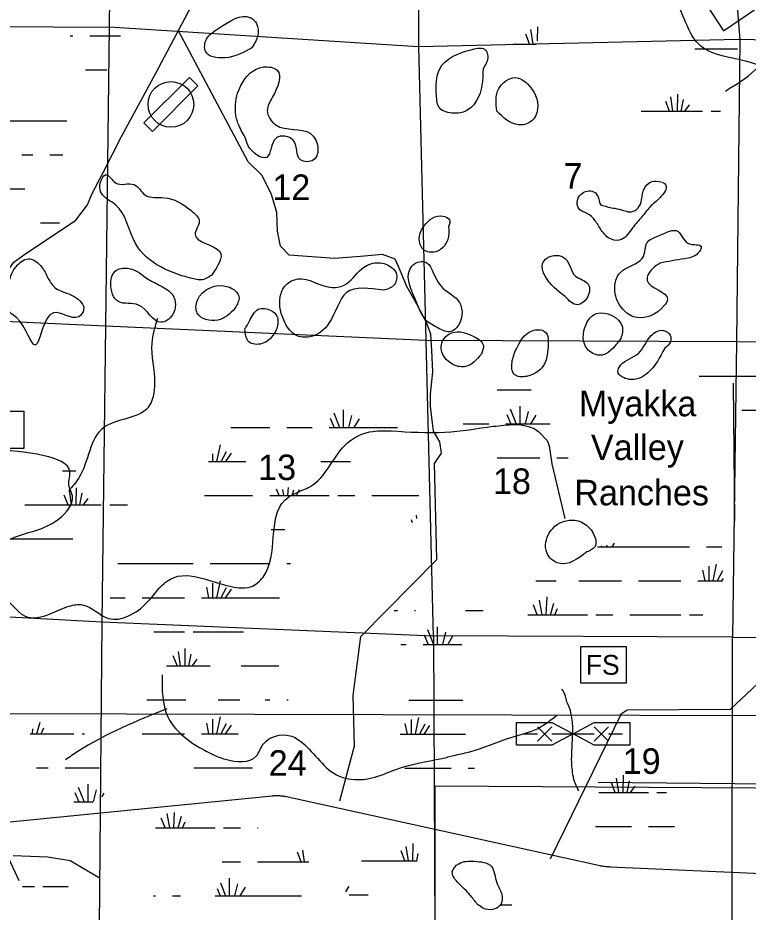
# Model space of a CAD drawing. Extents: x 408847 to 817539, y 923858 to 1151780.
# Drawn here: x 535062 to 547942, y 1056854 to 1072629 of the extents above; entities that cross this region are included whole.
import ezdxf

# ---------------------------------------------------------------- set-up
doc = ezdxf.new("R2010")
doc.units = 0
for name, color, linetype in [('Airports Landing Strip or Private Airport', 7, 'Continuous'), ('County Seat Names', 7, 'Continuous'), ('Culture', 7, 'Continuous'), ('Lakes and Ponds', 7, 'Continuous'), ('Level 12', 7, 'Continuous'), ('Level 39', 7, 'Continuous'), ('Level 43', 7, 'Continuous'), ('Local Roads Improved', 7, 'Continuous'), ('Local Roads Paved', 7, 'Continuous'), ('Local Roads Related Cells', 7, 'Continuous'), ('Masks for Road Features', 7, 'Continuous'), ('Masks for Text', 7, 'Continuous'), ('Narrow River Creek and Branch and Slough', 7, 'Continuous'), ('Quad Borders', 7, 'Continuous'), ('Section Lines', 7, 'Continuous'), ('State Park', 7, 'Continuous'), ('State Routes Highway Center Lines', 7, 'Continuous'), ('Swamps', 7, 'Continuous'), ('Township  and Range lines', 7, 'Continuous')]:
    doc.layers.add(name, color=color, linetype=linetype)

msp = doc.modelspace()

# ---------------------------------------------------------------- linework, layer by layer
at = {"layer": 'Airports Landing Strip or Private Airport'}
msp.add_lwpolyline([(538086, 1071578), (537286, 1070778), (537437, 1070626), (538236, 1071428)], close=True, dxfattribs=at)
msp.add_circle((537761, 1071103), 403, dxfattribs=at)
at = {"layer": 'County Seat Names'}
msp.add_line((547677, 1066185), (547704, 1063753), dxfattribs=at)
at = {"layer": 'Culture'}
msp.add_lwpolyline([(544993, 1061540), (545793, 1061540), (545793, 1060890), (544993, 1060890)], close=True, dxfattribs=at)
at = {"layer": 'Lakes and Ponds'}
for points in [[(539190, 1072102), (539293, 1072321), (539271, 1072529), (539168, 1072631), (538605, 1072447), (538389, 1072254), (538370, 1072040), (538710, 1071925), (539190, 1072102)], [(543268, 1071737), (543350, 1071951), (543311, 1072059), (543075, 1072074), (542502, 1071728), (542445, 1071263), (542502, 1071035), (542749, 1070948), (542969, 1070989), (543154, 1071170), (543268, 1071737)], [(539073, 1070522), (539124, 1070374), (539453, 1070169), (539616, 1070508), (539822, 1070531), (539932, 1070453), (540047, 1070127), (540276, 1070124), (540351, 1070355), (540222, 1070587), (539611, 1070741), (539460, 1070996), (539555, 1071235), (539636, 1071706), (539393, 1071763), (538994, 1071435), (538914, 1070876), (538944, 1070772), (539073, 1070522)], [(543509, 1070982), (543892, 1070742), (544110, 1070799), (544229, 1071019), (544050, 1071465), (543837, 1071576), (543544, 1071381), (543509, 1070982)], [(538480, 1068093), (538622, 1068507), (538187, 1068815), (538260, 1069038), (538111, 1069236), (537646, 1069456), (537306, 1069507), (537111, 1069689), (536782, 1069721), (536622, 1069863), (536507, 1069634), (536553, 1069508), (536782, 1069333), (537136, 1068651), (538187, 1068020), (538291, 1068007), (538480, 1068093)], [(545433, 1069307), (545338, 1069339), (545309, 1069431), (545217, 1069563), (545101, 1069575), (544997, 1069520), (544925, 1069372), (544972, 1069246), (545106, 1069180), (545241, 1069057), (545353, 1068885), (545530, 1068723), (545710, 1068720), (545904, 1068925), (546069, 1069120), (546207, 1069290), (546392, 1069463), (546493, 1069676), (546323, 1069749), (546191, 1069715), (546091, 1069570), (546054, 1069380), (545980, 1069253), (545847, 1069207), (545746, 1069233), (545590, 1069270), (545481, 1069291), (545433, 1069307)], [(542660, 1068943), (542675, 1069064), (542559, 1069133), (542233, 1068966), (542142, 1068745), (542214, 1068543), (542435, 1068504), (542660, 1068781), (542660, 1068943)], [(546389, 1068303), (546820, 1068379), (547058, 1068476), (547115, 1068593), (546891, 1068650), (546706, 1068862), (546364, 1068786), (546157, 1068659), (546095, 1068421), (545760, 1068195), (545646, 1068083), (545589, 1067850), (545708, 1067520), (545923, 1067357), (546463, 1067553), (546520, 1067666), (546163, 1067997), (546254, 1068203), (546389, 1068303)], [(535577, 1068068), (535462, 1068261), (535244, 1068378), (535030, 1068240), (534876, 1067766), (534933, 1067426), (535041, 1067339), (535371, 1066857), (535689, 1067427), (536136, 1067358), (536222, 1067477), (536055, 1067715), (535714, 1067872), (535577, 1068068)], [(542370, 1068177), (542281, 1068305), (542063, 1068296), (541975, 1068190), (542093, 1067612), (542260, 1067298), (542487, 1067151), (542697, 1067095), (542799, 1067160), (542850, 1067610), (542559, 1067864), (542370, 1068177)], [(544717, 1067713), (544929, 1067568), (545115, 1067717), (545114, 1067941), (544900, 1068072), (544713, 1068386), (544394, 1068393), (544317, 1068288), (544361, 1068074), (544717, 1067713)], [(537364, 1068013), (537024, 1068207), (536802, 1068180), (536700, 1067945), (536834, 1067625), (537192, 1067562), (537585, 1067259), (537791, 1067392), (537792, 1067741), (537581, 1067902), (537364, 1068013)], [(541510, 1067823), (541700, 1067921), (541733, 1068131), (541641, 1068237), (541392, 1068310), (541127, 1068201), (540815, 1067914), (540571, 1067877), (540004, 1068023), (539789, 1067916), (539689, 1067707), (539777, 1067243), (539962, 1067034), (540210, 1067002), (540549, 1067242), (540860, 1067782), (541510, 1067823)], [(538890, 1067503), (538961, 1067707), (538770, 1067886), (538230, 1067652), (538227, 1067420), (538586, 1067297), (538890, 1067503)], [(539065, 1067137), (539136, 1066915), (539370, 1066883), (539575, 1067048), (539649, 1067261), (539630, 1067367), (539526, 1067467), (539300, 1067488), (539144, 1067275), (539065, 1067137)], [(545698, 1066974), (545723, 1067188), (545268, 1067413), (545083, 1067222), (545108, 1066786), (545315, 1066678), (545698, 1066974)], [(543237, 1066698), (543273, 1066849), (543094, 1067013), (542664, 1067051), (542526, 1066832), (542747, 1066511), (542960, 1066478), (543237, 1066698)], [(544409, 1066773), (544353, 1067097), (544132, 1067110), (543855, 1066789), (543778, 1066551), (543817, 1066340), (544035, 1066305), (544358, 1066541), (544409, 1066773)], [(546471, 1066804), (546573, 1066915), (546566, 1067031), (546452, 1067115), (546232, 1067024), (546009, 1066711), (545694, 1066501), (545646, 1066389), (545844, 1066252), (546174, 1066367), (546471, 1066804)], [(545098, 1063207), (545252, 1063322), (545248, 1063440), (544944, 1063756), (544702, 1063751), (544417, 1063511), (544410, 1063157), (544603, 1063007), (545098, 1063207)], [(543157, 1057001), (543215, 1056957), (543308, 1056908), (543477, 1056910), (543584, 1056998), (543599, 1057162), (543508, 1057371), (543411, 1057665), (543112, 1057750), (542839, 1057708), (542725, 1057562), (542832, 1057367), (543040, 1057153), (543157, 1057001)]]:
    msp.add_spline(points, degree=3, dxfattribs=at)
at = {"layer": 'Level 12'}
msp.add_line((545296, 1059144), (550961, 1059091), dxfattribs=at)
at = {"layer": 'Local Roads Improved'}
for points in [[(534529, 1067121), (534719, 1067581), (534805, 1067884), (534893, 1068176), (534988, 1068320), (535185, 1068462), (535795, 1068864), (536086, 1069061), (536290, 1069332), (536368, 1069520), (536566, 1069904), (536887, 1070538), (537497, 1071654), (540130, 1076628)], [(542395, 1065339), (542376, 1065482), (542337, 1065778), (542341, 1065990), (542383, 1066384), (542364, 1066760), (542343, 1067049), (542271, 1067255), (542098, 1067577), (541921, 1067888), (541778, 1068244), (541714, 1068370), (541495, 1068457), (541105, 1068422), (540645, 1068382), (539845, 1068445), (539696, 1068601), (539644, 1068867), (539627, 1069198), (539536, 1069513), (539373, 1069848), (539126, 1070090), (537892, 1072401)], [(540742, 1058816), (541002, 1059788), (540974, 1060678), (541111, 1061718), (542452, 1063073), (542411, 1064770), (542534, 1064948), (542506, 1065153), (542395, 1065339)]]:
    msp.add_lwpolyline(points, dxfattribs=at)
at = {"layer": 'Local Roads Paved'}
for p, q in [((548932, 1061667), (547627, 1060429)), ((545702, 1060350), (544449, 1057788)), ((545806, 1060415), (545688, 1060334)), ((547627, 1060429), (545806, 1060415))]:
    msp.add_line(p, q, dxfattribs=at)
msp.add_spline([(544956, 1058992), (544898, 1059117), (544869, 1059196), (544842, 1059353), (544830, 1059497), (544835, 1059702), (544847, 1059951), (544849, 1060143), (544833, 1060274), (544792, 1060457), (544747, 1060566), (544723, 1060661), (544659, 1060786)], degree=3, dxfattribs=at)
at = {"layer": 'Local Roads Related Cells'}
for p, q in [((543854, 1060197), (544479, 1060197)), ((543854, 1059797), (543854, 1060197)), ((544479, 1060122), (544229, 1059872)), ((544229, 1060120), (544479, 1059870)), ((544479, 1060197), (544854, 1059997)), ((544854, 1059997), (545229, 1060197)), ((545229, 1060197), (545854, 1060197)), ((545479, 1060122), (545229, 1059872)), ((545229, 1060122), (545479, 1059872)), ((545854, 1060197), (545854, 1059797)), ((543979, 1059997), (544229, 1059997)), ((544854, 1059997), (544479, 1059797)), ((544479, 1059997), (545229, 1059997)), ((545229, 1059797), (544854, 1059997)), ((545479, 1059997), (545729, 1059997)), ((544479, 1059797), (543854, 1059797)), ((545854, 1059797), (545229, 1059797))]:
    msp.add_line(p, q, dxfattribs=at)
at = {"layer": 'Masks for Road Features'}
msp.add_lwpolyline([(534254, 1065689), (535168, 1065689), (535168, 1065034), (534254, 1065034)], close=True, dxfattribs=at)
at = {"layer": 'Masks for Text'}
msp.add_lwpolyline([(546710, 1073631), (547511, 1072402), (548099, 1072803), (547271, 1074032)], close=True, dxfattribs=at)
at = {"layer": 'Narrow River Creek and Branch and Slough'}
for p, q in [((534706, 1058199), (535081, 1057409)), ((534980, 1057854), (535592, 1057828)), ((535592, 1057828), (535982, 1057763)), ((535982, 1057763), (536515, 1057454))]:
    msp.add_line(p, q, dxfattribs=at)
for points in [[(543634, 1065445), (543823, 1065455), (543942, 1065449), (544067, 1065419), (544166, 1065383), (544252, 1065326), (544398, 1065174), (544431, 1065082), (544483, 1064765)], [(544483, 1064765), (544712, 1063795)]]:
    msp.add_lwpolyline(points, dxfattribs=at)
for points in [[(551845, 1069752), (551328, 1069951), (551109, 1070032), (550997, 1070166), (550646, 1070902), (550321, 1071217), (549949, 1071226), (549566, 1071218), (548929, 1071627), (548570, 1071623), (548117, 1071796), (547108, 1072131), (546630, 1073028), (546552, 1073144), (546329, 1073333), (545505, 1074486), (545359, 1074820), (545348, 1075268), (545656, 1076366), (545659, 1076679), (545359, 1077276), (545249, 1077985), (544885, 1078448), (544857, 1078906), (545076, 1079254), (545394, 1079311), (545566, 1079530), (545781, 1079648)], [(547541, 1071339), (548060, 1071706), (548596, 1072394), (548901, 1072640), (549337, 1072727), (549454, 1072946), (550454, 1073858), (550808, 1074432), (551218, 1074730), (551838, 1074822)], [(537525, 1067327), (537422, 1066890), (537473, 1066188), (537354, 1065753), (536575, 1065402), (536138, 1064513), (535960, 1064292)], [(534532, 1062438), (534740, 1062434), (535189, 1062075), (535629, 1062115), (535967, 1062252), (536201, 1062275), (536660, 1062036), (537338, 1062313), (537641, 1062652), (537751, 1062729), (538958, 1062577), (539166, 1062592), (539388, 1062765), (539773, 1064122), (540095, 1064305), (540211, 1064357), (540883, 1065137), (541324, 1065335), (541649, 1065342), (542593, 1065319), (543448, 1065424), (543634, 1065445)], [(534518, 1062448), (534756, 1062778), (534627, 1063142), (534689, 1063253), (535482, 1063624), (535925, 1063930), (536027, 1064170), (535960, 1064398), (535981, 1064615), (535526, 1064904), (534635, 1065000)], [(537604, 1061042), (537708, 1060296), (538498, 1059637), (538721, 1059551), (539268, 1059608), (539391, 1059817), (539864, 1059966), (540074, 1059846), (540727, 1059252), (541303, 1059220), (541730, 1059370), (542541, 1059562)], [(537688, 1060440), (536119, 1059687), (535901, 1059540)], [(542541, 1059562), (542751, 1059617), (543011, 1059678), (543780, 1059941), (544237, 1060096), (544567, 1060326)]]:
    msp.add_spline(points, degree=3, dxfattribs=at)
at = {"layer": 'Quad Borders'}
msp.add_line((575004, 1060249), (534390, 1060351), dxfattribs=at)
at = {"layer": 'Section Lines'}
for p, q in [((536737, 1077834), (536671, 1072471)), ((547384, 1077662), (547796, 1072243)), ((531483, 1072496), (536671, 1072468)), ((536671, 1072468), (536606, 1067198)), ((536671, 1072471), (542120, 1072123)), ((542128, 1072123), (547780, 1072253)), ((547796, 1072243), (547738, 1066918)), ((547780, 1072253), (552625, 1072172)), ((531402, 1067431), (536606, 1067198)), ((536606, 1067198), (536541, 1061975)), ((536606, 1067198), (542257, 1066944)), ((542250, 1066944), (547738, 1066918)), ((547738, 1066918), (547666, 1061702)), ((547738, 1066918), (552999, 1066892)), ((531320, 1062252), (536541, 1061975)), ((536541, 1061975), (536493, 1056591)), ((536541, 1061975), (542392, 1061729)), ((547666, 1061702), (542392, 1061729)), ((547660, 1056371), (547666, 1061702)), ((547666, 1061702), (552948, 1061674))]:
    msp.add_line(p, q, dxfattribs=at)
at = {"layer": 'State Park'}
msp.add_lwpolyline([(543571, 1043078), (543581, 1043265), (542259, 1043316), (542432, 1046159), (542425, 1059084), (554660, 1059003), (555149, 1059262)], dxfattribs=at)
at = {"layer": 'State Routes Highway Center Lines'}
for points in [[(534739, 1058427), (539548, 1058907), (539562, 1058908), (539576, 1058909), (539590, 1058910), (539604, 1058910), (539618, 1058910), (539632, 1058911), (539646, 1058910), (539660, 1058910), (539674, 1058909), (539688, 1058908), (539701, 1058907), (539715, 1058906), (539729, 1058904), (539743, 1058902), (539757, 1058900), (539771, 1058898), (539784, 1058895)], [(539784, 1058895), (539798, 1058892), (539799, 1058892), (545306, 1057682), (545327, 1057677), (545347, 1057673), (545368, 1057670), (545389, 1057667), (545410, 1057664), (545430, 1057661), (545451, 1057659), (545472, 1057657), (545493, 1057656), (545511, 1057655), (551123, 1057408)]]:
    msp.add_lwpolyline(points, dxfattribs=at)
at = {"layer": 'Swamps'}
for p, q in [((544149, 1072168), (544109, 1072422)), ((544087, 1072169), (544020, 1072342)), ((547005, 1072083), (547455, 1072083)), ((547455, 1072083), (547755, 1072083)), ((546617, 1070981), (546578, 1071234)), ((546695, 1070981), (546701, 1071285)), ((546762, 1070981), (546805, 1071187)), ((546555, 1070982), (546489, 1071155)), ((546825, 1070981), (546908, 1071094)), ((546389, 1070981), (547139, 1070981)), ((534426, 1070812), (535926, 1070812)), ((543518, 1066069), (544118, 1066069)), ((540802, 1065712), (540802, 1065401)), ((543748, 1065732), (543851, 1065469)), ((543917, 1065780), (543917, 1065469)), ((544062, 1065683), (544008, 1065469)), ((540572, 1065567), (540643, 1065401)), ((540947, 1065615), (540893, 1065401)), ((541080, 1065555), (540990, 1065401)), ((543687, 1065635), (543758, 1065469)), ((544195, 1065623), (544105, 1065469)), ((539803, 1065401), (540253, 1065401)), ((542918, 1065469), (543368, 1065469)), ((543668, 1065469), (544451, 1065469)), ((538736, 1064975), (538642, 1064800)), ((538821, 1064951), (538721, 1064802)), ((543518, 1064869), (544268, 1064869)), ((544568, 1064869), (544770, 1064869)), ((536010, 1064037), (535970, 1064290)), ((536088, 1064037), (536094, 1064341)), ((536155, 1064037), (536198, 1064242)), ((539669, 1064201), (539624, 1064318)), ((539754, 1064201), (539734, 1064311)), ((539825, 1064201), (539833, 1064345)), ((539902, 1064201), (539931, 1064305)), ((539978, 1064201), (540027, 1064310)), ((535947, 1064038), (535881, 1064211)), ((536217, 1064036), (536301, 1064150)), ((539503, 1064201), (540553, 1064201)), ((540703, 1064201), (541003, 1064201)), ((541303, 1064201), (541903, 1064201)), ((535182, 1064037), (535782, 1064037)), ((535782, 1064037), (536532, 1064037)), ((534522, 1063437), (535782, 1063437)), ((546457, 1063300), (546907, 1063300)), ((537703, 1063001), (538153, 1063001)), ((538453, 1063001), (539503, 1063001)), ((547248, 1062959), (547248, 1062700)), ((547381, 1062995), (547322, 1062701)), ((547139, 1062886), (547176, 1062700)), ((547490, 1062874), (547396, 1062700)), ((538494, 1062659), (538494, 1062401)), ((538627, 1062696), (538568, 1062401)), ((544957, 1062700), (545707, 1062700)), ((546007, 1062700), (546457, 1062700)), ((546457, 1062700), (546757, 1062700)), ((538386, 1062587), (538423, 1062401)), ((538736, 1062575), (538642, 1062400)), ((538821, 1062551), (538721, 1062402)), ((537253, 1062401), (537703, 1062401)), ((537703, 1062401), (538003, 1062401)), ((544308, 1062100), (544261, 1062355)), ((544379, 1062100), (544396, 1062417)), ((544222, 1062101), (544157, 1062272)), ((544455, 1062101), (544513, 1062304)), ((544532, 1062101), (544581, 1062209)), ((544057, 1062100), (545107, 1062100)), ((545257, 1062100), (545557, 1062100)), ((545857, 1062100), (546457, 1062100)), ((546457, 1062100), (546757, 1062100)), ((542457, 1061888), (542457, 1061577)), ((537703, 1061801), (538003, 1061801)), ((542228, 1061743), (542299, 1061577)), ((542288, 1061839), (542391, 1061577)), ((542602, 1061791), (542549, 1061577)), ((542735, 1061731), (542646, 1061577)), ((537931, 1061201), (537892, 1061454)), ((538010, 1061201), (538015, 1061505)), ((538077, 1061201), (538120, 1061406)), ((537869, 1061202), (537803, 1061375)), ((538139, 1061200), (538223, 1061314)), ((537703, 1061201), (538453, 1061201)), ((538627, 1060296), (538568, 1060001)), ((542131, 1060289), (542072, 1059994)), ((538386, 1060187), (538423, 1060001)), ((538494, 1060259), (538494, 1060001)), ((538736, 1060175), (538642, 1060000)), ((538821, 1060151), (538721, 1060002)), ((541889, 1060180), (541926, 1059994)), ((541998, 1060253), (541998, 1059994)), ((542239, 1060168), (542145, 1059994)), ((542324, 1060144), (542225, 1059995)), ((535473, 1059998), (535522, 1060106)), ((537253, 1060001), (537703, 1060001)), ((537703, 1060001), (538003, 1060001)), ((535898, 1059398), (536498, 1059398)), ((545661, 1058963), (545622, 1059217)), ((545739, 1058963), (545745, 1059267)), ((545806, 1058963), (545849, 1059169)), ((536128, 1059060), (536231, 1058798)), ((536297, 1059109), (536297, 1058798)), ((545599, 1058964), (545533, 1059137)), ((545869, 1058963), (545952, 1059077)), ((536067, 1058964), (536138, 1058798)), ((545433, 1058963), (546183, 1058963)), ((537742, 1058340), (537695, 1058595)), ((537889, 1058340), (537948, 1058544)), ((537657, 1058340), (537591, 1058512)), ((537966, 1058340), (538015, 1058449)), ((537491, 1058340), (538541, 1058340)), ((538691, 1058340), (538991, 1058340)), ((545433, 1058363), (545883, 1058363)), ((540057, 1057741), (539991, 1057914)), ((541890, 1057761), (541824, 1057934)), ((541952, 1057760), (541913, 1058013)), ((542030, 1057760), (542036, 1058064)), ((541124, 1057760), (541724, 1057760)), ((539291, 1057740), (539891, 1057740)), ((538790, 1057451), (538790, 1057140)), ((538935, 1057355), (538881, 1057140)), ((539068, 1057294), (538978, 1057140)), ((538541, 1057140), (539891, 1057140))]:
    msp.add_line(p, q, dxfattribs=at)
for points in [[(544228, 1072226), (544233, 1072472)], [(535986, 1072311), (536033, 1072311)], [(536333, 1072311), (536874, 1072311)], [(543798, 1072168), (543921, 1072168)], [(543921, 1072168), (544201, 1072168)], [(536255, 1071711), (536629, 1071711)], [(546057, 1070981), (546389, 1070981)], [(547289, 1070981), (547457, 1070981)], [(535134, 1070212), (535326, 1070212)], [(535626, 1070212), (535856, 1070212)], [(534527, 1069612), (535184, 1069612)], [(535462, 1069012), (535796, 1069012)], [(547076, 1066308), (548082, 1066308)], [(540634, 1065661), (540736, 1065401)], [(547831, 1065708), (548755, 1065708)], [(538818, 1065401), (539503, 1065401)], [(540553, 1065401), (541759, 1065401)], [(538627, 1065096), (538568, 1064801)], [(538494, 1064941), (538494, 1064801)], [(538423, 1064801), (539080, 1064801)], [(540403, 1064801), (540926, 1064801)], [(535851, 1064637), (536082, 1064637)], [(538355, 1064201), (539203, 1064201)], [(541903, 1064201), (542136, 1064201)], [(536682, 1064037), (536994, 1064037)], [(542024, 1063721), (542003, 1063775)], [(542101, 1063797), (542092, 1063854)], [(539532, 1063601), (539771, 1063601)], [(535782, 1063437), (536030, 1063437)], [(545288, 1063300), (546457, 1063300)], [(545289, 1063301), (545290, 1063300)], [(545356, 1063313), (545356, 1063300)], [(545453, 1063325), (545447, 1063300)], [(545579, 1063361), (545544, 1063301)], [(547207, 1063300), (547480, 1063300)], [(536823, 1063001), (537703, 1063001)], [(539803, 1063001), (539873, 1063001)], [(544198, 1062700), (544557, 1062700)], [(547057, 1062700), (547490, 1062700)], [(547500, 1062739), (547475, 1062701)], [(536692, 1062401), (536953, 1062401)], [(538303, 1062401), (539678, 1062401)], [(541698, 1062177), (541759, 1062177)], [(542059, 1062177), (542075, 1062177)], [(542959, 1062177), (543267, 1062177)], [(546907, 1062100), (547145, 1062100)], [(537458, 1061801), (537703, 1061801)], [(538153, 1061801), (539040, 1061801)], [(541816, 1061577), (541909, 1061577)], [(542209, 1061577), (542893, 1061577)], [(537681, 1061201), (537703, 1061201)], [(538998, 1061201), (539662, 1061201)], [(537334, 1060601), (537703, 1060601)], [(537703, 1060601), (538027, 1060601)], [(538595, 1060601), (538977, 1060601)], [(539424, 1060601), (539503, 1060601)], [(539803, 1060601), (539828, 1060601)], [(541957, 1060594), (542911, 1060594)], [(535397, 1059998), (535455, 1060202)], [(535277, 1059998), (536048, 1059998)], [(535320, 1059998), (535325, 1060088)], [(536198, 1059998), (536235, 1059998)], [(538303, 1060001), (538945, 1060001)], [(541807, 1059994), (542957, 1059994)], [(535391, 1059398), (535598, 1059398)], [(538165, 1059401), (539203, 1059401)], [(541885, 1059394), (542707, 1059394)], [(543007, 1059394), (543116, 1059394)], [(536442, 1059012), (536389, 1058801)], [(536575, 1058952), (536538, 1058889)], [(545312, 1058963), (545433, 1058963)], [(546333, 1058963), (546502, 1058963)], [(536048, 1058798), (536384, 1058798)], [(537813, 1058340), (537827, 1058611)], [(539291, 1058340), (539303, 1058340)], [(545248, 1058363), (545433, 1058363)], [(546183, 1058363), (546643, 1058363)], [(540119, 1057740), (540087, 1057945)], [(541724, 1057760), (542103, 1057760)], [(542097, 1057760), (542124, 1057889)], [(538666, 1057740), (538991, 1057740)], [(539891, 1057740), (540191, 1057740)], [(535145, 1057303), (535354, 1057303)], [(535504, 1057303), (535949, 1057303)], [(538634, 1057370), (538724, 1057140)], [(540901, 1057314), (540842, 1057213)], [(537453, 1057140), (537491, 1057140)], [(537791, 1057140), (537932, 1057140)], [(538576, 1057269), (538631, 1057140)], [(539891, 1057140), (540063, 1057140)], [(540903, 1057160), (541241, 1057160)], [(543568, 1056982), (543589, 1056982)], [(543589, 1056982), (543772, 1056982)]]:
    msp.add_lwpolyline(points, dxfattribs=at)
at = {"layer": 'Township  and Range lines'}
for p, q in [((542140, 1077571), (542128, 1072123)), ((542128, 1072123), (542257, 1066944)), ((542257, 1066944), (542389, 1061704)), ((542392, 1061729), (542415, 1056475))]:
    msp.add_line(p, q, dxfattribs=at)

# ---------------------------------------------------------------- texts
at = {"layer": 'Culture'}
msp.add_text('FS', height=350, dxfattribs=at).set_placement((545079, 1061041))
at = {"layer": 'Level 39'}
for s, p in [('Myakka', (544957, 1065601)), ('Valley', (545169, 1064829)), ('Ranches', (544877, 1064030))]:
    msp.add_text(s, height=450, rotation=360, dxfattribs=at).set_placement(p)
at = {"layer": 'Level 43'}
for s, rotation, p in [('7', 360, (544686, 1069617)), ('12', 360, (539550, 1069417)), ('13', 360, (539300, 1064476)), ('18', 360, (543442, 1064231)), ('24', 359.9999, (539486, 1059260)), ('19', 359.9999, (545730, 1059293))]:
    msp.add_text(s, height=450, rotation=rotation, dxfattribs=at).set_placement(p)

doc.saveas('drawing.dxf')
